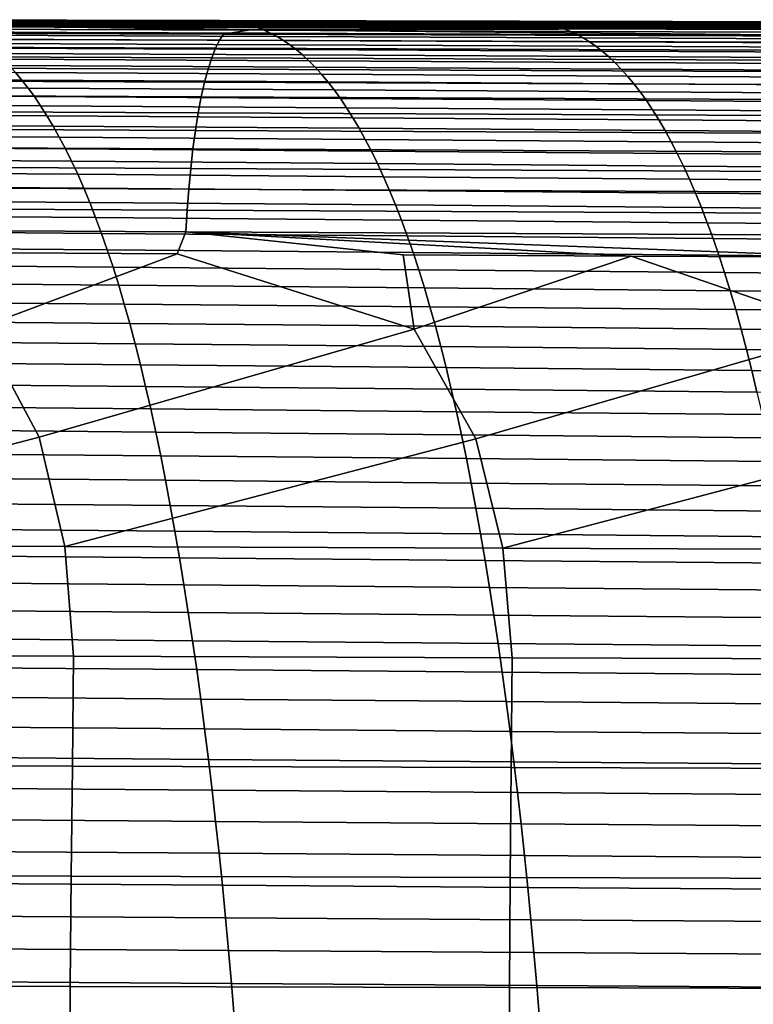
# Model space of a CAD drawing. Header units: metres. Extents: x -23 to 242, y -40 to 23.
# Tile 382 of 450: x 132.96 to 139.61, y 7.87 to 16.79. Entities that reach past the tile are written whole.
import ezdxf

# ---------------------------------------------------------------- set-up
doc = ezdxf.new("R2010")
doc.units = ezdxf.units.M
doc.layers.add('solid_10171013', color=7, linetype='CONTINUOUS')

msp = doc.modelspace()

# ---------------------------------------------------------------- linework, layer by layer
at = {"layer": 'solid_10171013'}
for points in [[(131.593018, 16.76712, 283.808472), (134.368134, 16.760746, 284.33847), (134.425858, 16.766943, 284.009491), (131.650864, 16.773226, 283.478699)], [(131.650864, 16.773226, 283.478699), (134.425858, 16.766943, 284.009491), (134.483627, 16.772516, 283.680511), (131.708755, 16.778767, 283.148926)], [(131.708755, 16.778767, 283.148926), (134.483627, 16.772516, 283.680511), (134.541412, 16.777199, 283.351593), (131.766693, 16.783472, 282.819244)], [(131.766693, 16.783472, 282.819244), (134.541412, 16.777199, 283.351593), (134.599228, 16.780727, 283.022736), (131.824646, 16.787081, 282.489594)], [(131.824646, 16.787081, 282.489594), (134.599228, 16.780727, 283.022736), (134.657074, 16.782839, 282.694), (131.882614, 16.789322, 282.160065)], [(131.882614, 16.789322, 282.160065), (134.657074, 16.782839, 282.694), (134.714935, 16.78327, 282.365356), (131.940613, 16.789936, 281.830658)], [(131.940613, 16.789936, 281.830658), (134.714935, 16.78327, 282.365356), (134.772812, 16.781755, 282.036835), (131.998611, 16.788654, 281.501343)], [(131.998611, 16.788654, 281.501343), (134.772812, 16.781755, 282.036835), (134.830688, 16.778036, 281.708466), (132.056625, 16.785213, 281.172211)], [(132.056625, 16.785213, 281.172211), (134.830688, 16.778036, 281.708466), (134.88858, 16.771847, 281.380249), (132.114655, 16.779348, 280.843231)], [(132.114655, 16.779348, 280.843231), (134.88858, 16.771847, 281.380249), (134.946472, 16.762922, 281.052185), (132.172684, 16.770794, 280.514435)], [(134.425858, 16.766943, 284.009491), (137.200729, 16.760542, 284.541382), (137.258347, 16.766127, 284.213226), (134.483627, 16.772516, 283.680511)], [(134.483627, 16.772516, 283.680511), (137.258347, 16.766127, 284.213226), (137.31601, 16.77076, 283.885101), (134.541412, 16.777199, 283.351593)], [(134.541412, 16.777199, 283.351593), (137.31601, 16.77076, 283.885101), (137.373688, 16.774183, 283.557068), (134.599228, 16.780727, 283.022736)], [(134.599228, 16.780727, 283.022736), (137.373688, 16.774183, 283.557068), (137.431396, 16.776134, 283.229126), (134.657074, 16.782839, 282.694)], [(134.657074, 16.782839, 282.694), (137.431396, 16.776134, 283.229126), (137.48912, 16.776352, 282.901306), (134.714935, 16.78327, 282.365356)], [(134.714935, 16.78327, 282.365356), (137.48912, 16.776352, 282.901306), (137.546844, 16.774576, 282.573578), (134.772812, 16.781755, 282.036835)], [(134.772812, 16.781755, 282.036835), (137.546844, 16.774576, 282.573578), (137.604599, 16.770544, 282.246002), (134.830688, 16.778036, 281.708466)], [(134.830688, 16.778036, 281.708466), (137.604599, 16.770544, 282.246002), (137.662338, 16.763996, 281.918549), (134.88858, 16.771847, 281.380249)], [(134.88858, 16.771847, 281.380249), (137.662338, 16.763996, 281.918549), (137.720093, 16.754669, 281.591278), (134.946472, 16.762922, 281.052185)], [(137.31601, 16.77076, 283.885101), (140.090485, 16.764168, 284.4198), (140.148026, 16.76746, 284.09259), (137.373688, 16.774183, 283.557068)], [(137.373688, 16.774183, 283.557068), (140.148026, 16.76746, 284.09259), (140.205582, 16.769222, 283.765472), (137.431396, 16.776134, 283.229126)], [(137.431396, 16.776134, 283.229126), (140.205582, 16.769222, 283.765472), (140.263153, 16.769199, 283.438477), (137.48912, 16.776352, 282.901306)], [(137.48912, 16.776352, 282.901306), (140.263153, 16.769199, 283.438477), (140.320755, 16.76713, 283.111572), (137.546844, 16.774576, 282.573578)], [(137.546844, 16.774576, 282.573578), (140.320755, 16.76713, 283.111572), (140.378357, 16.762756, 282.78479), (137.604599, 16.770544, 282.246002)], [(128.481873, 16.718651, 285.258423), (128.222321, 16.681408, 285.416809), (134.80809, 16.659277, 286.671387)], [(132.944168, 16.726971, 285.898956), (128.481873, 16.718651, 285.258423), (134.80809, 16.659277, 286.671387), (135.053772, 16.697948, 286.510773)], [(131.293793, 16.737741, 285.453369), (134.068573, 16.729959, 285.979462), (134.137817, 16.735163, 285.653625), (131.362213, 16.742529, 285.126648)], [(132.944168, 16.726971, 285.898956), (134.068573, 16.729959, 285.979462), (131.293793, 16.737741, 285.453369)], [(131.362213, 16.742529, 285.126648), (134.137817, 16.735163, 285.653625), (134.195282, 16.741137, 285.325073), (131.4198, 16.748154, 284.797333)], [(131.4198, 16.748154, 284.797333), (134.195282, 16.741137, 285.325073), (134.252838, 16.747572, 284.996338), (131.477478, 16.754311, 284.467834)], [(131.477478, 16.754311, 284.467834), (134.252838, 16.747572, 284.996338), (134.310455, 16.7542, 284.66745), (131.535217, 16.760723, 284.138214)], [(131.535217, 16.760723, 284.138214), (134.310455, 16.7542, 284.66745), (134.368134, 16.760746, 284.33847), (131.593018, 16.76712, 283.808472)], [(132.172684, 16.770794, 280.514435), (134.946472, 16.762922, 281.052185), (135.004349, 16.751001, 280.724335), (132.230698, 16.759287, 280.185852)], [(132.230698, 16.759287, 280.185852), (135.004349, 16.751001, 280.724335), (135.062241, 16.735821, 280.396667), (132.288712, 16.744558, 279.857452)], [(132.288712, 16.744558, 279.857452), (135.062241, 16.735821, 280.396667), (135.120102, 16.717117, 280.069244), (132.346695, 16.726347, 279.529327)], [(132.346695, 16.726347, 279.529327), (135.120102, 16.717117, 280.069244), (135.177963, 16.694626, 279.742035), (132.404678, 16.704386, 279.201447)], [(132.404678, 16.704386, 279.201447), (135.177963, 16.694626, 279.742035), (135.235794, 16.668093, 279.4151), (132.462631, 16.678421, 278.87384)], [(135.053772, 16.697948, 286.510773), (139.239014, 16.708195, 287.101044), (134.068573, 16.729959, 285.979462), (132.944168, 16.726971, 285.898956)], [(134.137817, 16.735163, 285.653625), (134.068573, 16.729959, 285.979462), (135.529022, 16.725826, 286.256836)], [(139.239014, 16.708195, 287.101044), (135.529022, 16.725826, 286.256836), (134.068573, 16.729959, 285.979462)], [(134.137817, 16.735163, 285.653625), (136.9133, 16.727718, 286.18161), (136.970657, 16.734043, 285.85379), (134.195282, 16.741137, 285.325073)], [(135.529022, 16.725826, 286.256836), (136.846466, 16.722076, 286.507263), (136.9133, 16.727718, 286.18161), (134.137817, 16.735163, 285.653625)], [(134.195282, 16.741137, 285.325073), (136.970657, 16.734043, 285.85379), (137.028091, 16.740757, 285.525848), (134.252838, 16.747572, 284.996338)], [(134.252838, 16.747572, 284.996338), (137.028091, 16.740757, 285.525848), (137.085587, 16.747591, 285.197754), (134.310455, 16.7542, 284.66745)], [(134.310455, 16.7542, 284.66745), (137.085587, 16.747591, 285.197754), (137.143127, 16.754274, 284.869568), (134.368134, 16.760746, 284.33847)], [(134.368134, 16.760746, 284.33847), (137.143127, 16.754274, 284.869568), (137.200729, 16.760542, 284.541382), (134.425858, 16.766943, 284.009491)], [(135.053772, 16.697948, 286.510773), (134.80809, 16.659277, 286.671387), (141.393051, 16.637035, 287.929596)], [(134.946472, 16.762922, 281.052185), (137.720093, 16.754669, 281.591278), (137.777847, 16.742304, 281.26416), (135.004349, 16.751001, 280.724335)], [(135.004349, 16.751001, 280.724335), (137.777847, 16.742304, 281.26416), (137.835587, 16.726639, 280.937256), (135.062241, 16.735821, 280.396667)], [(139.239014, 16.708195, 287.101044), (135.053772, 16.697948, 286.510773), (141.393051, 16.637035, 287.929596), (141.624832, 16.676987, 287.766693)], [(135.062241, 16.735821, 280.396667), (137.835587, 16.726639, 280.937256), (137.893326, 16.707413, 280.610535), (135.120102, 16.717117, 280.069244)], [(135.120102, 16.717117, 280.069244), (137.893326, 16.707413, 280.610535), (137.95105, 16.684364, 280.284058), (135.177963, 16.694626, 279.742035)], [(135.177963, 16.694626, 279.742035), (137.95105, 16.684364, 280.284058), (138.008759, 16.65724, 279.957794), (135.235794, 16.668093, 279.4151)], [(139.239014, 16.708195, 287.101044), (136.846466, 16.722076, 286.507263), (135.529022, 16.725826, 286.256836)], [(136.846466, 16.722076, 286.507263), (139.621597, 16.71413, 287.03537), (139.688675, 16.720207, 286.710541), (136.9133, 16.727718, 286.18161)], [(139.239014, 16.708195, 287.101044), (139.621597, 16.71413, 287.03537), (136.846466, 16.722076, 286.507263)], [(136.9133, 16.727718, 286.18161), (139.688675, 16.720207, 286.710541), (139.745911, 16.726885, 286.383545), (136.970657, 16.734043, 285.85379)], [(136.970657, 16.734043, 285.85379), (139.745911, 16.726885, 286.383545), (139.803223, 16.733871, 286.056366), (137.028091, 16.740757, 285.525848)], [(137.028091, 16.740757, 285.525848), (139.803223, 16.733871, 286.056366), (139.860596, 16.740902, 285.729095), (137.085587, 16.747591, 285.197754)], [(137.085587, 16.747591, 285.197754), (139.860596, 16.740902, 285.729095), (139.917999, 16.747709, 285.401764), (137.143127, 16.754274, 284.869568)], [(137.143127, 16.754274, 284.869568), (139.917999, 16.747709, 285.401764), (139.975464, 16.754032, 285.074402), (137.200729, 16.760542, 284.541382)], [(137.200729, 16.760542, 284.541382), (139.975464, 16.754032, 285.074402), (140.032959, 16.759605, 284.74707), (137.258347, 16.766127, 284.213226)], [(137.258347, 16.766127, 284.213226), (140.032959, 16.759605, 284.74707), (140.090485, 16.764168, 284.4198), (137.31601, 16.77076, 283.885101)], [(137.604599, 16.770544, 282.246002), (140.378357, 16.762756, 282.78479), (140.435959, 16.755819, 282.45816), (137.662338, 16.763996, 281.918549)], [(137.662338, 16.763996, 281.918549), (140.435959, 16.755819, 282.45816), (140.493576, 16.746061, 282.131683), (137.720093, 16.754669, 281.591278)], [(137.720093, 16.754669, 281.591278), (140.493576, 16.746061, 282.131683), (140.551178, 16.733223, 281.805328), (137.777847, 16.742304, 281.26416)], [(137.777847, 16.742304, 281.26416), (140.551178, 16.733223, 281.805328), (140.60878, 16.717047, 281.479187), (137.835587, 16.726639, 280.937256)], [(137.835587, 16.726639, 280.937256), (140.60878, 16.717047, 281.479187), (140.666382, 16.697273, 281.153229), (137.893326, 16.707413, 280.610535)], [(137.893326, 16.707413, 280.610535), (140.666382, 16.697273, 281.153229), (140.723969, 16.673643, 280.827454), (137.95105, 16.684364, 280.284058)], [(137.95105, 16.684364, 280.284058), (140.723969, 16.673643, 280.827454), (140.78154, 16.645908, 280.501892), (138.008759, 16.65724, 279.957794)], [(141.624832, 16.676987, 287.766693), (145.533188, 16.689163, 288.306), (139.621597, 16.71413, 287.03537), (139.239014, 16.708195, 287.101044)], [(128.185944, 16.62706, 285.61438), (128.150375, 16.556614, 285.80719), (134.736084, 16.531765, 287.060883), (134.771667, 16.603552, 286.86853)], [(128.222321, 16.681408, 285.416809), (128.185944, 16.62706, 285.61438), (134.771667, 16.603552, 286.86853), (134.80809, 16.659277, 286.671387)], [(132.462631, 16.678421, 278.87384), (135.235794, 16.668093, 279.4151), (135.293594, 16.637356, 279.08847), (132.520569, 16.648279, 278.54657)], [(132.520569, 16.648279, 278.54657), (135.293594, 16.637356, 279.08847), (135.351364, 16.602304, 278.762207), (132.578445, 16.613852, 278.219666)], [(132.578445, 16.613852, 278.219666), (135.351364, 16.602304, 278.762207), (135.409073, 16.562832, 278.436371), (132.636276, 16.575024, 277.893219)], [(134.771667, 16.603552, 286.86853), (134.736084, 16.531765, 287.060883), (141.32103, 16.507118, 288.318298), (141.356628, 16.580093, 288.126404)], [(134.80809, 16.659277, 286.671387), (134.771667, 16.603552, 286.86853), (141.356628, 16.580093, 288.126404), (141.393051, 16.637035, 287.929596)], [(135.235794, 16.668093, 279.4151), (138.008759, 16.65724, 279.957794), (138.066437, 16.625885, 279.631836), (135.293594, 16.637356, 279.08847)], [(135.293594, 16.637356, 279.08847), (138.066437, 16.625885, 279.631836), (138.124084, 16.590191, 279.306213), (135.351364, 16.602304, 278.762207)], [(135.351364, 16.602304, 278.762207), (138.124084, 16.590191, 279.306213), (138.181671, 16.550056, 278.981018), (135.409073, 16.562832, 278.436371)], [(138.008759, 16.65724, 279.957794), (140.78154, 16.645908, 280.501892), (140.839096, 16.613914, 280.176605), (138.066437, 16.625885, 279.631836)], [(138.066437, 16.625885, 279.631836), (140.839096, 16.613914, 280.176605), (140.896606, 16.577562, 279.851654), (138.124084, 16.590191, 279.306213)], [(128.150375, 16.556614, 285.80719), (128.115891, 16.47039, 285.993774), (134.701584, 16.444244, 287.246826), (134.736084, 16.531765, 287.060883)], [(132.636276, 16.575024, 277.893219), (135.409073, 16.562832, 278.436371), (135.466721, 16.518831, 278.111053), (132.694031, 16.531687, 277.567261)], [(132.694031, 16.531687, 277.567261), (135.466721, 16.518831, 278.111053), (135.524277, 16.470196, 277.786285), (132.751724, 16.483725, 277.241852)], [(134.736084, 16.531765, 287.060883), (134.701584, 16.444244, 287.246826), (141.28656, 16.418449, 288.503723), (141.32103, 16.507118, 288.318298)], [(135.409073, 16.562832, 278.436371), (138.181671, 16.550056, 278.981018), (138.239197, 16.505377, 278.656342), (135.466721, 16.518831, 278.111053)], [(135.466721, 16.518831, 278.111053), (138.239197, 16.505377, 278.656342), (138.296631, 16.456051, 278.332184), (135.524277, 16.470196, 277.786285)], [(138.124084, 16.590191, 279.306213), (140.896606, 16.577562, 279.851654), (140.954071, 16.536749, 279.5271), (138.181671, 16.550056, 278.981018)], [(138.181671, 16.550056, 278.981018), (140.954071, 16.536749, 279.5271), (141.011459, 16.491379, 279.203064), (138.239197, 16.505377, 278.656342)], [(138.239197, 16.505377, 278.656342), (141.011459, 16.491379, 279.203064), (141.068771, 16.441351, 278.879578), (138.296631, 16.456051, 278.332184)], [(128.115891, 16.47039, 285.993774), (128.082764, 16.368704, 286.172546), (134.668472, 16.341314, 287.424896), (134.701584, 16.444244, 287.246826)], [(132.751724, 16.483725, 277.241852), (135.524277, 16.470196, 277.786285), (135.581757, 16.416815, 277.462128), (132.809311, 16.431028, 276.917084)], [(132.809311, 16.431028, 276.917084), (135.581757, 16.416815, 277.462128), (135.63913, 16.358585, 277.138702), (132.866806, 16.373486, 276.593018)], [(134.701584, 16.444244, 287.246826), (134.668472, 16.341314, 287.424896), (141.253479, 16.314421, 288.681152), (141.28656, 16.418449, 288.503723)], [(135.524277, 16.470196, 277.786285), (138.296631, 16.456051, 278.332184), (138.353989, 16.401974, 278.008698), (135.581757, 16.416815, 277.462128)], [(135.581757, 16.416815, 277.462128), (138.353989, 16.401974, 278.008698), (138.411224, 16.343042, 277.685883), (135.63913, 16.358585, 277.138702)], [(138.296631, 16.456051, 278.332184), (141.068771, 16.441351, 278.879578), (141.125992, 16.386566, 278.556732), (138.353989, 16.401974, 278.008698)], [(128.082764, 16.368704, 286.172546), (128.051254, 16.251873, 286.34198), (134.637009, 16.223305, 287.593536), (134.668472, 16.341314, 287.424896)], [(130.151672, 16.325935, 275.725281), (132.924194, 16.310984, 276.269653), (132.981445, 16.243412, 275.947113), (130.209061, 16.259037, 275.4021)], [(132.866806, 16.373486, 276.593018), (135.63913, 16.358585, 277.138702), (135.696381, 16.295397, 276.81601), (132.924194, 16.310984, 276.269653)], [(134.668472, 16.341314, 287.424896), (134.637009, 16.223305, 287.593536), (141.222076, 16.195368, 288.84906), (141.253479, 16.314421, 288.681152)], [(135.63913, 16.358585, 277.138702), (138.411224, 16.343042, 277.685883), (138.468353, 16.279156, 277.363861), (135.696381, 16.295397, 276.81601)], [(138.353989, 16.401974, 278.008698), (141.125992, 16.386566, 278.556732), (141.18309, 16.326925, 278.234619), (138.411224, 16.343042, 277.685883)], [(138.411224, 16.343042, 277.685883), (141.18309, 16.326925, 278.234619), (141.240082, 16.262327, 277.913269), (138.468353, 16.279156, 277.363861)], [(128.051254, 16.251873, 286.34198), (128.021667, 16.120392, 286.500702), (134.607483, 16.090721, 287.751343), (134.637009, 16.223305, 287.593536)], [(130.209061, 16.259037, 275.4021), (132.981445, 16.243412, 275.947113), (133.038574, 16.170656, 275.625458), (130.266296, 16.186945, 275.079742)], [(132.924194, 16.310984, 276.269653), (135.696381, 16.295397, 276.81601), (135.753525, 16.227142, 276.494141), (132.981445, 16.243412, 275.947113)], [(132.981445, 16.243412, 275.947113), (135.753525, 16.227142, 276.494141), (135.810501, 16.153713, 276.173157), (133.038574, 16.170656, 275.625458)], [(135.696381, 16.295397, 276.81601), (138.468353, 16.279156, 277.363861), (138.525345, 16.210205, 277.042694), (135.753525, 16.227142, 276.494141)], [(138.468353, 16.279156, 277.363861), (141.240082, 16.262327, 277.913269), (141.296936, 16.192673, 277.592773), (138.525345, 16.210205, 277.042694)], [(130.266296, 16.186945, 275.079742), (133.038574, 16.170656, 275.625458), (133.095535, 16.092607, 275.304718), (130.32341, 16.109545, 274.758301)], [(133.038574, 16.170656, 275.625458), (135.810501, 16.153713, 276.173157), (135.86734, 16.075006, 275.853119), (133.095535, 16.092607, 275.304718)], [(134.637009, 16.223305, 287.593536), (134.607483, 16.090721, 287.751343), (141.192612, 16.061811, 289.006073), (141.222076, 16.195368, 288.84906)], [(135.753525, 16.227142, 276.494141), (138.525345, 16.210205, 277.042694), (138.582199, 16.136093, 276.722412), (135.810501, 16.153713, 276.173157)], [(135.810501, 16.153713, 276.173157), (138.582199, 16.136093, 276.722412), (138.638885, 16.056711, 276.403107), (135.86734, 16.075006, 275.853119)], [(138.525345, 16.210205, 277.042694), (141.296936, 16.192673, 277.592773), (141.353638, 16.117865, 277.273224), (138.582199, 16.136093, 276.722412)], [(128.021667, 16.120392, 286.500702), (127.994125, 15.975487, 286.647797), (134.580017, 15.944794, 287.897461), (134.607483, 16.090721, 287.751343)], [(130.32341, 16.109545, 274.758301), (133.095535, 16.092607, 275.304718), (133.152359, 16.009151, 274.984955), (130.380356, 16.02672, 274.437805)], [(133.095535, 16.092607, 275.304718), (135.86734, 16.075006, 275.853119), (135.924011, 15.990909, 275.534088), (133.152359, 16.009151, 274.984955)], [(134.607483, 16.090721, 287.751343), (134.580017, 15.944794, 287.897461), (141.165253, 15.914982, 289.151306), (141.192612, 16.061811, 289.006073)], [(135.86734, 16.075006, 275.853119), (138.638885, 16.056711, 276.403107), (138.695404, 15.97196, 276.084869), (135.924011, 15.990909, 275.534088)], [(138.582199, 16.136093, 276.722412), (141.353638, 16.117865, 277.273224), (141.410172, 16.0378, 276.954681), (138.638885, 16.056711, 276.403107)], [(127.994125, 15.975487, 286.647797), (127.968788, 15.81856, 286.782593), (134.554794, 15.786929, 288.031158), (134.580017, 15.944794, 287.897461)], [(130.380356, 16.02672, 274.437805), (133.152359, 16.009151, 274.984955), (133.209, 15.920178, 274.66626), (130.437134, 15.938353, 274.118347)], [(133.152359, 16.009151, 274.984955), (135.924011, 15.990909, 275.534088), (135.980515, 15.901317, 275.216187), (133.209, 15.920178, 274.66626)], [(135.924011, 15.990909, 275.534088), (138.695404, 15.97196, 276.084869), (138.75174, 15.881735, 275.767731), (135.980515, 15.901317, 275.216187)], [(138.638885, 16.056711, 276.403107), (141.410172, 16.0378, 276.954681), (141.466537, 15.952382, 276.637238), (138.695404, 15.97196, 276.084869)], [(138.695404, 15.97196, 276.084869), (141.466537, 15.952382, 276.637238), (141.522705, 15.861509, 276.320953), (138.75174, 15.881735, 275.767731)], [(130.437134, 15.938353, 274.118347), (133.209, 15.920178, 274.66626), (133.265427, 15.825582, 274.348846), (130.493713, 15.844338, 273.80014)], [(133.209, 15.920178, 274.66626), (135.980515, 15.901317, 275.216187), (136.036789, 15.806125, 274.899567), (133.265427, 15.825582, 274.348846)], [(134.580017, 15.944794, 287.897461), (134.554794, 15.786929, 288.031158), (141.140137, 15.756293, 289.284027), (141.165253, 15.914982, 289.151306)], [(135.980515, 15.901317, 275.216187), (138.75174, 15.881735, 275.767731), (138.807846, 15.785933, 275.451965), (136.036789, 15.806125, 274.899567)], [(138.75174, 15.881735, 275.767731), (141.522705, 15.861509, 276.320953), (141.578629, 15.765082, 276.006042), (138.807846, 15.785933, 275.451965)], [(127.968788, 15.81856, 286.782593), (127.945808, 15.651013, 286.904266), (134.531921, 15.618538, 288.151703), (134.554794, 15.786929, 288.031158)], [(130.493713, 15.844338, 273.80014), (133.265427, 15.825582, 274.348846), (133.321594, 15.725257, 274.032959), (130.550034, 15.744572, 273.483429)], [(133.265427, 15.825582, 274.348846), (136.036789, 15.806125, 274.899567), (136.092804, 15.70523, 274.584534), (133.321594, 15.725257, 274.032959)], [(136.036789, 15.806125, 274.899567), (138.807846, 15.785933, 275.451965), (138.863693, 15.68445, 275.137787), (136.092804, 15.70523, 274.584534)], [(130.550034, 15.744572, 273.483429), (133.321594, 15.725257, 274.032959), (133.377472, 15.619102, 273.718842), (130.606064, 15.638947, 273.168488)], [(133.321594, 15.725257, 274.032959), (136.092804, 15.70523, 274.584534), (136.148499, 15.598528, 274.271271), (133.377472, 15.619102, 273.718842)], [(134.554794, 15.786929, 288.031158), (134.531921, 15.618538, 288.151703), (141.117401, 15.587158, 289.403564), (141.140137, 15.756293, 289.284027)], [(136.092804, 15.70523, 274.584534), (138.863693, 15.68445, 275.137787), (138.91922, 15.577185, 274.825439), (136.148499, 15.598528, 274.271271)], [(138.807846, 15.785933, 275.451965), (141.578629, 15.765082, 276.006042), (141.634293, 15.662998, 275.692749), (138.863693, 15.68445, 275.137787)], [(127.945808, 15.651013, 286.904266), (127.925308, 15.474253, 287.012146), (134.511566, 15.441029, 288.258362), (134.531921, 15.618538, 288.151703)], [(130.606064, 15.638947, 273.168488), (133.377472, 15.619102, 273.718842), (133.432999, 15.507009, 273.406738), (130.661743, 15.527363, 272.85553)], [(133.377472, 15.619102, 273.718842), (136.148499, 15.598528, 274.271271), (136.203857, 15.485914, 273.960083), (133.432999, 15.507009, 273.406738)], [(134.531921, 15.618538, 288.151703), (134.511566, 15.441029, 288.258362), (141.097183, 15.408991, 289.509155), (141.117401, 15.587158, 289.403564)], [(138.863693, 15.68445, 275.137787), (141.634293, 15.662998, 275.692749), (141.689636, 15.555155, 275.381348), (138.91922, 15.577185, 274.825439)], [(130.661743, 15.527363, 272.85553), (133.432999, 15.507009, 273.406738), (133.488129, 15.388877, 273.096924), (130.717041, 15.409712, 272.5448)], [(136.148499, 15.598528, 274.271271), (138.91922, 15.577185, 274.825439), (138.974396, 15.464034, 274.515167), (136.203857, 15.485914, 273.960083)], [(138.91922, 15.577185, 274.825439), (141.689636, 15.555155, 275.381348), (141.744614, 15.441451, 275.071991), (138.974396, 15.464034, 274.515167)], [(134.511566, 15.441029, 288.258362), (127.925308, 15.474253, 287.012146), (127.90744, 15.28968, 287.105469), (134.493851, 15.255809, 288.350433)], [(133.432999, 15.507009, 273.406738), (136.203857, 15.485914, 273.960083), (136.25882, 15.367287, 273.651184), (133.488129, 15.388877, 273.096924)], [(141.097183, 15.408991, 289.509155), (134.511566, 15.441029, 288.258362), (134.493851, 15.255809, 288.350433), (141.07962, 15.223204, 289.600098)], [(136.203857, 15.485914, 273.960083), (138.974396, 15.464034, 274.515167), (139.029175, 15.344894, 274.207184), (136.25882, 15.367287, 273.651184)], [(138.974396, 15.464034, 274.515167), (141.744614, 15.441451, 275.071991), (141.799194, 15.321785, 274.764984), (139.029175, 15.344894, 274.207184)], [(130.717041, 15.409712, 272.5448), (133.488129, 15.388877, 273.096924), (133.542816, 15.2646, 272.789642), (130.771912, 15.285892, 272.236603)], [(133.488129, 15.388877, 273.096924), (136.25882, 15.367287, 273.651184), (136.313339, 15.24254, 273.344788), (133.542816, 15.2646, 272.789642)], [(136.25882, 15.367287, 273.651184), (139.029175, 15.344894, 274.207184), (139.083496, 15.219664, 273.901764), (136.313339, 15.24254, 273.344788)], [(139.029175, 15.344894, 274.207184), (141.799194, 15.321785, 274.764984), (141.853333, 15.196054, 274.460541), (139.083496, 15.219664, 273.901764)], [(134.493851, 15.255809, 288.350433), (127.90744, 15.28968, 287.105469), (127.892342, 15.0987, 287.183502), (134.478928, 15.064288, 288.427155)], [(130.771912, 15.285892, 272.236603), (133.542816, 15.2646, 272.789642), (133.597031, 15.134074, 272.485107), (130.826294, 15.155795, 271.931152)], [(133.542816, 15.2646, 272.789642), (136.313339, 15.24254, 273.344788), (136.367371, 15.111572, 273.041199), (133.597031, 15.134074, 272.485107)], [(141.07962, 15.223204, 289.600098), (134.493851, 15.255809, 288.350433), (134.478928, 15.064288, 288.427155), (141.064865, 15.031211, 289.675659)], [(136.313339, 15.24254, 273.344788), (139.083496, 15.219664, 273.901764), (139.137344, 15.088238, 273.599121), (136.367371, 15.111572, 273.041199)], [(139.083496, 15.219664, 273.901764), (141.853333, 15.196054, 274.460541), (141.906982, 15.064159, 274.158875), (139.137344, 15.088238, 273.599121)], [(134.478928, 15.064288, 288.427155), (127.892342, 15.0987, 287.183502), (127.880173, 14.902716, 287.245483), (134.466949, 14.867874, 288.487823)], [(130.826294, 15.155795, 271.931152), (133.597031, 15.134074, 272.485107), (133.650726, 14.997195, 272.183594), (130.880142, 15.01932, 271.628723)], [(133.597031, 15.134074, 272.485107), (136.367371, 15.111572, 273.041199), (136.420883, 14.974279, 272.740631), (133.650726, 14.997195, 272.183594)], [(136.367371, 15.111572, 273.041199), (139.137344, 15.088238, 273.599121), (139.190659, 14.950516, 273.29953), (136.420883, 14.974279, 272.740631)], [(139.137344, 15.088238, 273.599121), (141.906982, 15.064159, 274.158875), (141.960098, 14.925996, 273.86026), (139.190659, 14.950516, 273.29953)], [(130.880142, 15.01932, 271.628723), (133.650726, 14.997195, 272.183594), (133.703842, 14.85386, 271.885345), (130.933426, 14.876363, 271.329559)], [(133.650726, 14.997195, 272.183594), (136.420883, 14.974279, 272.740631), (136.473816, 14.830556, 272.443329), (133.703842, 14.85386, 271.885345)], [(141.064865, 15.031211, 289.675659), (134.478928, 15.064288, 288.427155), (134.466949, 14.867874, 288.487823), (141.053055, 14.834424, 289.735138)], [(134.466949, 14.867874, 288.487823), (127.880173, 14.902716, 287.245483), (132.360687, 14.680309, 288.135986), (134.38916, 14.6694, 288.518677)], [(136.420883, 14.974279, 272.740631), (139.190659, 14.950516, 273.29953), (139.243408, 14.806394, 273.003174), (136.473816, 14.830556, 272.443329)], [(139.190659, 14.950516, 273.29953), (141.960098, 14.925996, 273.86026), (142.012634, 14.781463, 273.564911), (139.243408, 14.806394, 273.003174)], [(130.933426, 14.876363, 271.329559), (133.703842, 14.85386, 271.885345), (133.756332, 14.703962, 271.590637), (130.986099, 14.726817, 271.033905)], [(133.703842, 14.85386, 271.885345), (136.473816, 14.830556, 272.443329), (136.526123, 14.680301, 272.149567), (133.756332, 14.703962, 271.590637)], [(134.466949, 14.867874, 288.487823), (134.38916, 14.6694, 288.518677), (136.53717, 13.986432, 289.045532), (136.435547, 14.65871, 288.905243)], [(134.466949, 14.867874, 288.487823), (136.435547, 14.65871, 288.905243), (138.501053, 14.648173, 289.295898)], [(134.466949, 14.867874, 288.487823), (138.501053, 14.648173, 289.295898), (140.586929, 14.637724, 289.690826)], [(141.053055, 14.834424, 289.735138), (134.466949, 14.867874, 288.487823), (140.586929, 14.637724, 289.690826)], [(136.473816, 14.830556, 272.443329), (139.243408, 14.806394, 273.003174), (139.295532, 14.655768, 272.710358), (136.526123, 14.680301, 272.149567)], [(130.986099, 14.726817, 271.033905), (133.756332, 14.703962, 271.590637), (133.808167, 14.5474, 271.299683), (131.038116, 14.570579, 270.742004)], [(139.243408, 14.806394, 273.003174), (142.012634, 14.781463, 273.564911), (142.064575, 14.63046, 273.273071), (139.295532, 14.655768, 272.710358)], [(134.38916, 14.6694, 288.518677), (132.360687, 14.680309, 288.135986), (132.606506, 14.001278, 288.307404)], [(134.38916, 14.6694, 288.518677), (132.606506, 14.001278, 288.307404), (133.138, 13.00801, 288.586914), (136.53717, 13.986432, 289.045532)], [(133.756332, 14.703962, 271.590637), (136.526123, 14.680301, 272.149567), (136.577789, 14.523408, 271.859528), (133.808167, 14.5474, 271.299683)], [(138.501053, 14.648173, 289.295898), (136.435547, 14.65871, 288.905243), (136.53717, 13.986432, 289.045532)], [(136.526123, 14.680301, 272.149567), (139.295532, 14.655768, 272.710358), (139.347, 14.498538, 272.421295), (136.577789, 14.523408, 271.859528)], [(138.501053, 14.648173, 289.295898), (136.53717, 13.986432, 289.045532), (137.093948, 12.993676, 289.325378), (140.467575, 13.971555, 289.785675)], [(140.586929, 14.637724, 289.690826), (138.501053, 14.648173, 289.295898), (140.467575, 13.971555, 289.785675)], [(139.295532, 14.655768, 272.710358), (142.064575, 14.63046, 273.273071), (142.115845, 14.472883, 272.984985), (139.347, 14.498538, 272.421295)], [(131.038116, 14.570579, 270.742004), (133.808167, 14.5474, 271.299683), (133.859299, 14.384068, 271.012726), (131.089417, 14.407543, 270.454132)], [(133.808167, 14.5474, 271.299683), (136.577789, 14.523408, 271.859528), (136.628738, 14.359776, 271.573517), (133.859299, 14.384068, 271.012726)], [(136.577789, 14.523408, 271.859528), (139.347, 14.498538, 272.421295), (139.397766, 14.334599, 272.13623), (136.628738, 14.359776, 271.573517)], [(139.347, 14.498538, 272.421295), (142.115845, 14.472883, 272.984985), (142.166412, 14.308633, 272.700867), (139.397766, 14.334599, 272.13623)], [(131.089417, 14.407543, 270.454132), (133.859299, 14.384068, 271.012726), (133.909683, 14.213906, 270.730011), (131.139969, 14.23765, 270.170471)], [(133.859299, 14.384068, 271.012726), (136.628738, 14.359776, 271.573517), (136.67894, 14.189344, 271.291748), (133.909683, 14.213906, 270.730011)], [(136.628738, 14.359776, 271.573517), (139.397766, 14.334599, 272.13623), (139.4478, 14.163896, 271.855377), (136.67894, 14.189344, 271.291748)], [(139.397766, 14.334599, 272.13623), (142.166412, 14.308633, 272.700867), (142.216248, 14.137654, 272.420929), (139.4478, 14.163896, 271.855377)], [(131.139969, 14.23765, 270.170471), (133.909683, 14.213906, 270.730011), (133.95932, 14.036983, 270.45163), (131.189774, 14.060965, 269.891174)], [(133.909683, 14.213906, 270.730011), (136.67894, 14.189344, 271.291748), (136.728394, 14.012187, 271.014252), (133.95932, 14.036983, 270.45163)], [(136.67894, 14.189344, 271.291748), (139.4478, 14.163896, 271.855377), (139.497055, 13.986502, 271.578796), (136.728394, 14.012187, 271.014252)], [(139.4478, 14.163896, 271.855377), (142.216248, 14.137654, 272.420929), (142.26532, 13.960024, 272.145264), (139.497055, 13.986502, 271.578796)], [(131.189774, 14.060965, 269.891174), (133.95932, 14.036983, 270.45163), (134.008163, 13.85339, 270.177643), (131.238785, 13.877575, 269.616272)], [(133.95932, 14.036983, 270.45163), (136.728394, 14.012187, 271.014252), (136.777069, 13.828394, 270.74118), (134.008163, 13.85339, 270.177643)], [(136.728394, 14.012187, 271.014252), (139.497055, 13.986502, 271.578796), (139.545563, 13.80251, 271.30661), (136.777069, 13.828394, 270.74118)], [(132.606506, 14.001278, 288.307404), (129.181747, 13.022297, 287.8508), (129.401901, 12.029178, 288.068665), (133.138, 13.00801, 288.586914)], [(136.53717, 13.986432, 289.045532), (133.138, 13.00801, 288.586914), (133.370377, 12.015444, 288.802338), (137.093948, 12.993676, 289.325378)], [(140.467575, 13.971555, 289.785675), (137.093948, 12.993676, 289.325378), (137.338562, 12.00168, 289.5383), (141.049637, 12.979363, 290.065857)], [(139.497055, 13.986502, 271.578796), (142.26532, 13.960024, 272.145264), (142.313644, 13.775837, 271.873962), (139.545563, 13.80251, 271.30661)], [(131.238785, 13.877575, 269.616272), (134.008163, 13.85339, 270.177643), (134.056213, 13.663216, 269.908142), (131.287003, 13.68757, 269.345886)], [(134.008163, 13.85339, 270.177643), (136.777069, 13.828394, 270.74118), (136.824951, 13.638057, 270.472565), (134.056213, 13.663216, 269.908142)], [(136.777069, 13.828394, 270.74118), (139.545563, 13.80251, 271.30661), (139.593262, 13.612016, 271.038879), (136.824951, 13.638057, 270.472565)], [(139.545563, 13.80251, 271.30661), (142.313644, 13.775837, 271.873962), (142.36116, 13.58519, 271.607117), (139.593262, 13.612016, 271.038879)], [(131.287003, 13.68757, 269.345886), (134.056213, 13.663216, 269.908142), (134.10347, 13.466549, 269.643219), (131.334412, 13.491035, 269.080078)], [(134.056213, 13.663216, 269.908142), (136.824951, 13.638057, 270.472565), (136.87204, 13.441268, 270.208496), (134.10347, 13.466549, 269.643219)], [(136.824951, 13.638057, 270.472565), (139.593262, 13.612016, 271.038879), (139.640167, 13.415112, 270.775696), (136.87204, 13.441268, 270.208496)], [(139.593262, 13.612016, 271.038879), (142.36116, 13.58519, 271.607117), (142.407898, 13.388179, 271.344788), (139.640167, 13.415112, 270.775696)], [(131.334412, 13.491035, 269.080078), (134.10347, 13.466549, 269.643219), (134.149887, 13.263481, 269.382965), (131.381012, 13.288061, 268.818909)], [(134.10347, 13.466549, 269.643219), (136.87204, 13.441268, 270.208496), (136.918289, 13.238119, 269.949097), (134.149887, 13.263481, 269.382965)], [(136.87204, 13.441268, 270.208496), (139.640167, 13.415112, 270.775696), (139.686264, 13.211893, 270.51712), (136.918289, 13.238119, 269.949097)], [(131.381012, 13.288061, 268.818909), (134.149887, 13.263481, 269.382965), (134.19548, 13.054102, 269.127411), (131.426758, 13.078734, 268.5625)], [(134.149887, 13.263481, 269.382965), (136.918289, 13.238119, 269.949097), (136.96373, 13.028703, 269.694397), (134.19548, 13.054102, 269.127411)], [(136.918289, 13.238119, 269.949097), (139.686264, 13.211893, 270.51712), (139.731522, 13.002452, 270.263275), (136.96373, 13.028703, 269.694397)], [(131.426758, 13.078734, 268.5625), (134.19548, 13.054102, 269.127411), (134.240219, 12.838501, 268.876709), (131.471664, 12.863143, 268.310913)], [(134.19548, 13.054102, 269.127411), (136.96373, 13.028703, 269.694397), (137.008301, 12.813109, 269.444519), (134.240219, 12.838501, 268.876709)], [(136.96373, 13.028703, 269.694397), (139.731522, 13.002452, 270.263275), (139.77594, 12.786883, 270.014191), (137.008301, 12.813109, 269.444519)], [(133.138, 13.00801, 288.586914), (129.401901, 12.029178, 288.068665), (133.370377, 12.015444, 288.802338)], [(137.093948, 12.993676, 289.325378), (133.370377, 12.015444, 288.802338), (137.338562, 12.00168, 289.5383)], [(141.049637, 12.979363, 290.065857), (137.338562, 12.00168, 289.5383), (141.306503, 11.987951, 290.276215)], [(131.471664, 12.863143, 268.310913), (134.240219, 12.838501, 268.876709), (134.284103, 12.616769, 268.630859), (131.515701, 12.641376, 268.06424)], [(134.240219, 12.838501, 268.876709), (137.008301, 12.813109, 269.444519), (137.052032, 12.591433, 269.199493), (134.284103, 12.616769, 268.630859)], [(137.008301, 12.813109, 269.444519), (139.77594, 12.786883, 270.014191), (139.819504, 12.565282, 269.769989), (137.052032, 12.591433, 269.199493)], [(131.515701, 12.641376, 268.06424), (134.284103, 12.616769, 268.630859), (134.327103, 12.388994, 268.390015), (131.558853, 12.413521, 267.822571)], [(134.284103, 12.616769, 268.630859), (137.052032, 12.591433, 269.199493), (137.094864, 12.363764, 268.959473), (134.327103, 12.388994, 268.390015)], [(137.052032, 12.591433, 269.199493), (139.819504, 12.565282, 269.769989), (139.862183, 12.337739, 269.530731), (137.094864, 12.363764, 268.959473)], [(131.558853, 12.413521, 267.822571), (134.327103, 12.388994, 268.390015), (134.369202, 12.155269, 268.154236), (131.601105, 12.179665, 267.585968)], [(134.327103, 12.388994, 268.390015), (137.094864, 12.363764, 268.959473), (137.136826, 12.130194, 268.724457), (134.369202, 12.155269, 268.154236)], [(137.094864, 12.363764, 268.959473), (139.862183, 12.337739, 269.530731), (139.903976, 12.104351, 269.296509), (137.136826, 12.130194, 268.724457)], [(131.601105, 12.179665, 267.585968), (134.369202, 12.155269, 268.154236), (134.4104, 11.91568, 267.923584), (131.642456, 11.939898, 267.354492)], [(134.369202, 12.155269, 268.154236), (137.136826, 12.130194, 268.724457), (137.177872, 11.890816, 268.494598), (134.4104, 11.91568, 267.923584)], [(137.136826, 12.130194, 268.724457), (139.903976, 12.104351, 269.296509), (139.94487, 11.865211, 269.067383), (137.177872, 11.890816, 268.494598)], [(129.401901, 12.029178, 288.068665), (129.475922, 11.034939, 288.248871), (133.44986, 11.021863, 288.978851), (133.370377, 12.015444, 288.802338)], [(133.370377, 12.015444, 288.802338), (133.44986, 11.021863, 288.978851), (137.423523, 11.008762, 289.710999), (137.338562, 12.00168, 289.5383)], [(137.338562, 12.00168, 289.5383), (137.423523, 11.008762, 289.710999), (141.396988, 10.995699, 290.445007), (141.306503, 11.987951, 290.276215)], [(131.642456, 11.939898, 267.354492), (134.4104, 11.91568, 267.923584), (134.450684, 11.670321, 267.698151), (131.682877, 11.694306, 267.128296)], [(134.4104, 11.91568, 267.923584), (137.177872, 11.890816, 268.494598), (137.217987, 11.645721, 268.269928), (134.450684, 11.670321, 267.698151)], [(137.177872, 11.890816, 268.494598), (139.94487, 11.865211, 269.067383), (139.984848, 11.620415, 268.843475), (137.217987, 11.645721, 268.269928)], [(131.682877, 11.694306, 267.128296), (134.450684, 11.670321, 267.698151), (134.490021, 11.419339, 267.478058), (131.722351, 11.44304, 266.907379)], [(134.450684, 11.670321, 267.698151), (137.217987, 11.645721, 268.269928), (137.257187, 11.395061, 268.050568), (134.490021, 11.419339, 267.478058)], [(137.217987, 11.645721, 268.269928), (139.984848, 11.620415, 268.843475), (140.02388, 11.370109, 268.624847), (137.257187, 11.395061, 268.050568)], [(131.722351, 11.44304, 266.907379), (134.490021, 11.419339, 267.478058), (134.528397, 11.16297, 267.263367), (131.76088, 11.186337, 266.691956)], [(134.490021, 11.419339, 267.478058), (137.257187, 11.395061, 268.050568), (137.29541, 11.139064, 267.836609), (134.528397, 11.16297, 267.263367)], [(137.257187, 11.395061, 268.050568), (140.02388, 11.370109, 268.624847), (140.061966, 11.114522, 268.411621), (137.29541, 11.139064, 267.836609)], [(131.76088, 11.186337, 266.691956), (134.528397, 11.16297, 267.263367), (134.565781, 10.901457, 267.05423), (131.798401, 10.924444, 266.482086)], [(134.528397, 11.16297, 267.263367), (137.29541, 11.139064, 267.836609), (137.332672, 10.877971, 267.628204), (134.565781, 10.901457, 267.05423)], [(137.29541, 11.139064, 267.836609), (140.061966, 11.114522, 268.411621), (140.099075, 10.853888, 268.203888), (137.332672, 10.877971, 267.628204)], [(129.475922, 11.034939, 288.248871), (129.465042, 10.039203, 288.402008), (133.44043, 10.026889, 289.127686), (133.44986, 11.021863, 288.978851)], [(133.44986, 11.021863, 288.978851), (133.44043, 10.026889, 289.127686), (137.415588, 10.014547, 289.855438), (137.423523, 11.008762, 289.710999)], [(137.423523, 11.008762, 289.710999), (137.415588, 10.014547, 289.855438), (141.390549, 10.002237, 290.584869), (141.396988, 10.995699, 290.445007)], [(131.798401, 10.924444, 266.482086), (134.565781, 10.901457, 267.05423), (134.602173, 10.635042, 266.850739), (131.83493, 10.657607, 266.277863)], [(134.565781, 10.901457, 267.05423), (137.332672, 10.877971, 267.628204), (137.368927, 10.61202, 267.425415), (134.602173, 10.635042, 266.850739)], [(137.332672, 10.877971, 267.628204), (140.099075, 10.853888, 268.203888), (140.135193, 10.58844, 268.00177), (137.368927, 10.61202, 267.425415)], [(131.83493, 10.657607, 266.277863), (134.602173, 10.635042, 266.850739), (134.637543, 10.36397, 266.653015), (131.870438, 10.386074, 266.079468)], [(134.602173, 10.635042, 266.850739), (137.368927, 10.61202, 267.425415), (137.40416, 10.341451, 267.228363), (134.637543, 10.36397, 266.653015)], [(137.368927, 10.61202, 267.425415), (140.135193, 10.58844, 268.00177), (140.170303, 10.318414, 267.805389), (137.40416, 10.341451, 267.228363)], [(131.870438, 10.386074, 266.079468), (134.637543, 10.36397, 266.653015), (134.671875, 10.088483, 266.461212), (131.904892, 10.110092, 265.886963)], [(134.637543, 10.36397, 266.653015), (137.40416, 10.341451, 267.228363), (137.43837, 10.066501, 267.03717), (134.671875, 10.088483, 266.461212)], [(137.40416, 10.341451, 267.228363), (140.170303, 10.318414, 267.805389), (140.204376, 10.044042, 267.614838), (137.43837, 10.066501, 267.03717)], [(131.904892, 10.110092, 265.886963), (134.671875, 10.088483, 266.461212), (134.705139, 9.808823, 266.27536), (131.938278, 9.829906, 265.70047)], [(134.671875, 10.088483, 266.461212), (137.43837, 10.066501, 267.03717), (137.471512, 9.787409, 266.85199), (134.705139, 9.808823, 266.27536)], [(129.465042, 10.039203, 288.402008), (129.45256, 9.041595, 288.542389), (133.429169, 9.030143, 289.264038), (133.44043, 10.026889, 289.127686)], [(133.44043, 10.026889, 289.127686), (133.429169, 9.030143, 289.264038), (137.405563, 9.018659, 289.987579), (137.415588, 10.014547, 289.855438)], [(137.415588, 10.014547, 289.855438), (137.405563, 9.018659, 289.987579), (141.38179, 9.007198, 290.712677), (141.390549, 10.002237, 290.584869)], [(137.43837, 10.066501, 267.03717), (140.204376, 10.044042, 267.614838), (140.237396, 9.765558, 267.430237), (137.471512, 9.787409, 266.85199)], [(131.938278, 9.829906, 265.70047), (134.705139, 9.808823, 266.27536), (134.737335, 9.525234, 266.095673), (131.970581, 9.545764, 265.520142)], [(134.705139, 9.808823, 266.27536), (137.471512, 9.787409, 266.85199), (137.503571, 9.504414, 266.672852), (134.737335, 9.525234, 266.095673)], [(137.471512, 9.787409, 266.85199), (140.237396, 9.765558, 267.430237), (140.269333, 9.483198, 267.251678), (137.503571, 9.504414, 266.672852)], [(131.970581, 9.545764, 265.520142), (134.737335, 9.525234, 266.095673), (134.768402, 9.23796, 265.92218), (132.00177, 9.257913, 265.346069)], [(134.737335, 9.525234, 266.095673), (137.503571, 9.504414, 266.672852), (137.534546, 9.217755, 266.499939), (134.768402, 9.23796, 265.92218)], [(137.503571, 9.504414, 266.672852), (140.269333, 9.483198, 267.251678), (140.300186, 9.197194, 267.079285), (137.534546, 9.217755, 266.499939)], [(132.00177, 9.257913, 265.346069), (134.768402, 9.23796, 265.92218), (134.798355, 8.947243, 265.755035), (132.03183, 8.966599, 265.178345)], [(134.768402, 9.23796, 265.92218), (137.534546, 9.217755, 266.499939), (137.564392, 8.927671, 266.333313), (134.798355, 8.947243, 265.755035)], [(137.534546, 9.217755, 266.499939), (140.300186, 9.197194, 267.079285), (140.329926, 8.907781, 266.913177), (137.564392, 8.927671, 266.333313)], [(129.45256, 9.041595, 288.542389), (129.442657, 8.04202, 288.669708), (133.42041, 8.031541, 289.387726), (133.429169, 9.030143, 289.264038)], [(133.429169, 9.030143, 289.264038), (133.42041, 8.031541, 289.387726), (137.397964, 8.021026, 290.107422), (137.405563, 9.018659, 289.987579)], [(137.405563, 9.018659, 289.987579), (137.397964, 8.021026, 290.107422), (141.375366, 8.010528, 290.828522), (141.38179, 9.007198, 290.712677)], [(132.03183, 8.966599, 265.178345), (134.798355, 8.947243, 265.755035), (134.827164, 8.653325, 265.59433), (132.060745, 8.672068, 265.01712)], [(134.798355, 8.947243, 265.755035), (137.564392, 8.927671, 266.333313), (137.593094, 8.634401, 266.173096), (134.827164, 8.653325, 265.59433)], [(137.564392, 8.927671, 266.333313), (140.329926, 8.907781, 266.913177), (140.358536, 8.615191, 266.753448), (137.593094, 8.634401, 266.173096)], [(132.060745, 8.672068, 265.01712), (134.827164, 8.653325, 265.59433), (134.854813, 8.356452, 265.440216), (132.088486, 8.374568, 264.862488)], [(134.827164, 8.653325, 265.59433), (137.593094, 8.634401, 266.173096), (137.620651, 8.338183, 266.01944), (134.854813, 8.356452, 265.440216)], [(137.593094, 8.634401, 266.173096), (140.358536, 8.615191, 266.753448), (140.386002, 8.31966, 266.600189), (137.620651, 8.338183, 266.01944)], [(132.088486, 8.374568, 264.862488), (134.854813, 8.356452, 265.440216), (134.881271, 8.05686, 265.292755), (132.115021, 8.074342, 264.7146)], [(134.854813, 8.356452, 265.440216), (137.620651, 8.338183, 266.01944), (137.647018, 8.039252, 265.872406), (134.881271, 8.05686, 265.292755)], [(137.620651, 8.338183, 266.01944), (140.386002, 8.31966, 266.600189), (140.412277, 8.021419, 266.453552), (137.647018, 8.039252, 265.872406)], [(129.442657, 8.04202, 288.669708), (129.435394, 7.04054, 288.783264), (133.4142, 7.031145, 289.498077), (133.42041, 8.031541, 289.387726)], [(132.115021, 8.074342, 264.7146), (134.881271, 8.05686, 265.292755), (134.90654, 7.754715, 265.152008), (132.140381, 7.771556, 264.573395)], [(133.42041, 8.031541, 289.387726), (133.4142, 7.031145, 289.498077), (137.392822, 7.021713, 290.214386), (137.397964, 8.021026, 290.107422)], [(134.881271, 8.05686, 265.292755), (137.647018, 8.039252, 265.872406), (137.672211, 7.737772, 265.732025), (134.90654, 7.754715, 265.152008)], [(137.647018, 8.039252, 265.872406), (140.412277, 8.021419, 266.453552), (140.437393, 7.720625, 266.313538), (137.672211, 7.737772, 265.732025)], [(137.397964, 8.021026, 290.107422), (137.392822, 7.021713, 290.214386), (141.371307, 7.012292, 290.931915), (141.375366, 8.010528, 290.828522)]]:
    msp.add_3dface(points, dxfattribs=at)

doc.saveas('drawing.dxf')
